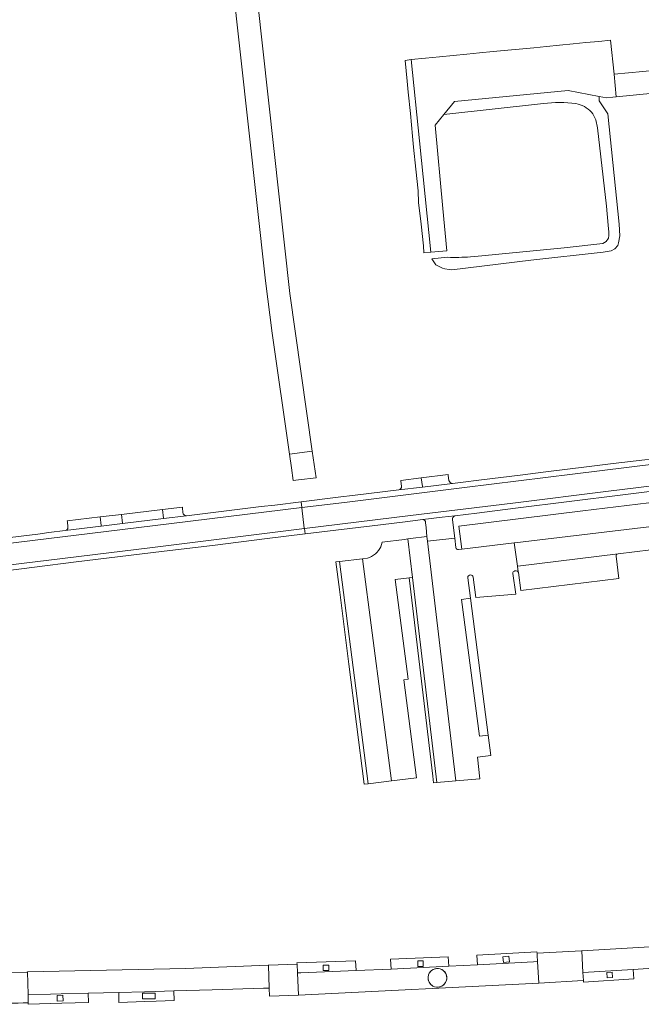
# Model space of a CAD drawing. Header units: metres. Extents: x 166325 to 190320, y 381923 to 404576.
# Tile 1012 of 1056: x 182507 to 182643, y 385895 to 386110. Entities that reach past the tile are written whole.
import ezdxf

# ---------------------------------------------------------------- set-up
doc = ezdxf.new("R2010")
doc.units = ezdxf.units.M
for name, color, linetype, lineweight in [('B-WE-VH-VERHARDING_ASFALT-GV', 8, 'Continuous', 18), ('B-WE-VH-VERHARDING_BETONSTRAATSTEEN-GV', 8, 'Continuous', 18), ('B-WE-VH-VERHARDING_STRAATBAKSTEEN-GV', 8, 'Continuous', 18)]:
    doc.layers.add(name, color=color, linetype=linetype, lineweight=lineweight)

msp = doc.modelspace()

# ---------------------------------------------------------------- linework, layer by layer
at = {"layer": 'B-WE-VH-VERHARDING_ASFALT-GV', "flags": 128}
for points in [[(182551.62, 386136.26), (182560.8, 386053.05), (182562.28, 386041.6), (182566.049, 386015.119)], [(182551.62, 386136.26), (182560.8, 386053.05), (182562.28, 386041.6), (182566.049, 386015.119)], [(182566.049, 386015.119), (182571.057, 386015.802), (182566.1, 386050.31), (182556.68, 386135.7)], [(182566.049, 386015.119), (182571.057, 386015.802), (182566.1, 386050.31), (182556.68, 386135.7)], [(182600.669, 386058.224), (182597.207, 386057.906), (182598.1, 386056.609), (182599.568, 386055.832), (182600.061, 386055.681), (182601.064, 386055.521), (182601.636, 386055.515), (182618.9, 386057.573), (182634.751, 386059.323), (182636.539, 386059.657), (182637.328, 386060.078), (182638.003, 386060.839), (182638.151, 386061.403), (182638.459, 386062.912), (182638.242, 386065.469), (182635.829, 386089.614), (182633.887, 386092.462), (182633.871, 386093.422), (182627.08, 386094.74), (182602.24, 386092.33), (182599.881, 386089.458)], [(182600.669, 386058.224), (182597.207, 386057.906), (182598.1, 386056.609), (182599.568, 386055.832), (182600.061, 386055.681), (182601.064, 386055.521), (182601.636, 386055.515), (182618.9, 386057.573), (182634.751, 386059.323), (182636.539, 386059.657), (182637.328, 386060.078), (182638.003, 386060.839), (182638.151, 386061.403), (182638.459, 386062.912), (182638.242, 386065.469), (182635.829, 386089.614), (182633.887, 386092.462), (182633.871, 386093.422), (182627.08, 386094.74), (182602.24, 386092.33), (182599.881, 386089.458)], [(182599.881, 386089.458), (182621.718, 386091.868)], [(182599.881, 386089.458), (182621.718, 386091.868)], [(182633.163, 386088.31), (182633.503, 386086.6), (182635.509, 386069.409), (182635.869, 386065.29), (182636.004, 386063.74), (182635.994, 386062.99), (182635.951, 386062.421), (182635.445, 386061.681), (182634.681, 386061.222), (182626.222, 386060.275), (182606.69, 386058.429), (182605.707, 386058.336)], [(182633.163, 386088.31), (182633.503, 386086.6), (182635.509, 386069.409), (182635.869, 386065.29), (182636.004, 386063.74), (182635.994, 386062.99), (182635.951, 386062.421), (182635.445, 386061.681), (182634.681, 386061.222), (182626.222, 386060.275), (182606.69, 386058.429), (182605.707, 386058.336)], [(182602.257, 385996.759), (182596.313, 385996.056), (182602.505, 385943.59), (182607.753, 385944.021), (182607.228, 385948.775), (182610.149, 385949.152), (182609.57, 385953.625), (182607.71, 385953.403), (182603.723, 385983.34), (182605.694, 385983.581)], [(182602.257, 385996.759), (182596.313, 385996.056), (182602.505, 385943.59), (182607.753, 385944.021), (182607.228, 385948.775), (182610.149, 385949.152), (182609.57, 385953.625), (182607.71, 385953.403), (182603.723, 385983.34), (182605.694, 385983.581)], [(182602.529, 385994.684), (182602.257, 385996.759)], [(182602.529, 385994.684), (182602.257, 385996.759)], [(182603.782, 385994.345), (182603.08, 385994.257)], [(182603.782, 385994.345), (182603.08, 385994.257)], [(182616.161, 385989.335), (182615.996, 385990.576), (182615.31, 385995.721), (182603.782, 385994.345)], [(182616.161, 385989.335), (182615.996, 385990.576), (182615.31, 385995.721), (182603.782, 385994.345)], [(182615.344, 385989.543), (182615.422, 385989.554), (182615.724, 385989.579)], [(182615.344, 385989.543), (182615.422, 385989.554), (182615.724, 385989.579)], [(182605.694, 385983.581), (182605.12, 385988.021), (182605.115, 385988.075)], [(182605.694, 385983.581), (182605.12, 385988.021), (182605.115, 385988.075)], [(182606.303, 385988.205), (182606.881, 385983.72), (182615.609, 385984.465)], [(182606.303, 385988.205), (182606.881, 385983.72), (182615.609, 385984.465)], [(182615.609, 385984.465), (182615.015, 385989.035)], [(182615.609, 385984.465), (182615.015, 385989.035)]]:
    msp.add_lwpolyline(points, dxfattribs=at)
at = {"layer": 'B-WE-VH-VERHARDING_ASFALT-GV'}
for points in [[(182621.718, 386091.868, -0.0719291), (182628.772, 386091.871)], [(182621.718, 386091.868, -0.0719291), (182628.772, 386091.871)], [(182628.772, 386091.871, -0.1815066), (182632.185, 386089.981)], [(182628.772, 386091.871, -0.1815066), (182632.185, 386089.981)], [(182632.185, 386089.981, -0.0886685), (182633.163, 386088.31)], [(182632.185, 386089.981, -0.0886685), (182633.163, 386088.31)], [(182605.707, 386058.336, -0.0301734), (182600.669, 386058.224)], [(182605.707, 386058.336, -0.0301734), (182600.669, 386058.224)], [(182603.08, 385994.257, -0.503019), (182602.529, 385994.684)], [(182603.08, 385994.257, -0.503019), (182602.529, 385994.684)], [(182615.015, 385989.035, -0.4074255), (182615.344, 385989.543)], [(182615.015, 385989.035, -0.4074255), (182615.344, 385989.543)], [(182615.724, 385989.579, -0.3211758), (182616.161, 385989.335)], [(182605.115, 385988.075, -0.4290373), (182605.714, 385988.702)], [(182605.714, 385988.702, -0.364676), (182606.303, 385988.205)]]:
    msp.add_lwpolyline(points, format="xyb", dxfattribs=at)
at = {"layer": 'B-WE-VH-VERHARDING_ASFALT-GV', "flags": 128}
for points in [[(182568.759, 386003.442), (182578.077, 386004.57), (182604.429, 386007.815), (182628.056, 386010.751), (182652.849, 386013.785), (182677.523, 386016.784), (182677.371, 386018.043), (182667.935, 386016.898), (182665.62, 386016.584), (182646.107, 386014.206), (182643.91, 386013.921), (182636.936, 386013.059), (182631.724, 386012.414), (182621.659, 386011.162), (182616.571, 386010.539), (182608.122, 386009.531), (182603.484, 386008.953), (182601.752, 386008.74), (182595.185, 386007.939), (182589.994, 386007.305), (182579.856, 386006.096), (182577.31, 386005.756), (182568.608, 386004.694)], [(182568.759, 386003.442), (182578.077, 386004.57), (182604.429, 386007.815), (182628.056, 386010.751), (182652.849, 386013.785), (182677.523, 386016.784), (182677.371, 386018.043), (182667.935, 386016.898), (182665.62, 386016.584), (182646.107, 386014.206), (182643.91, 386013.921), (182636.936, 386013.059), (182631.724, 386012.414), (182621.659, 386011.162), (182616.571, 386010.539), (182608.122, 386009.531), (182603.484, 386008.953), (182601.752, 386008.74), (182595.185, 386007.939), (182589.994, 386007.305), (182579.856, 386006.096), (182577.31, 386005.756), (182568.608, 386004.694)], [(182677.523, 386016.784), (182652.849, 386013.785), (182628.056, 386010.751), (182604.429, 386007.815), (182578.077, 386004.57), (182568.759, 386003.442), (182568.77, 386003.35), (182569.306, 385998.903), (182569.315, 385998.827), (182592.545, 386001.668), (182614.988, 386004.41), (182635.929, 386007.005), (182656.228, 386009.544), (182678.076, 386012.216), (182678.071, 386012.256), (182677.536, 386016.678)], [(182677.523, 386016.784), (182652.849, 386013.785), (182628.056, 386010.751), (182604.429, 386007.815), (182578.077, 386004.57), (182568.759, 386003.442), (182568.77, 386003.35), (182569.306, 385998.903), (182569.315, 385998.827), (182592.545, 386001.668), (182614.988, 386004.41), (182635.929, 386007.005), (182656.228, 386009.544), (182678.076, 386012.216), (182678.071, 386012.256), (182677.536, 386016.678)], [(182602.243, 386001.647), (182607.075, 386002.243), (182615.593, 386003.305), (182662.628, 386009.146), (182663.525, 386009.254), (182669.45, 386009.969), (182669.519, 386009.977), (182669.581, 386009.984), (182672.261, 386010.505), (182674.259, 386010.747), (182678.196, 386011.222), (182678.076, 386012.216), (182656.228, 386009.544), (182635.929, 386007.005), (182614.988, 386004.41), (182592.545, 386001.668), (182569.315, 385998.827), (182569.456, 385997.661), (182585.965, 385999.657), (182591.39, 386000.336), (182595.254, 386000.799), (182599.515, 386001.31)], [(182602.243, 386001.647), (182607.075, 386002.243), (182615.593, 386003.305), (182662.628, 386009.146), (182663.525, 386009.254), (182669.45, 386009.969), (182669.519, 386009.977), (182669.581, 386009.984), (182672.261, 386010.505), (182674.259, 386010.747), (182678.196, 386011.222), (182678.076, 386012.216), (182656.228, 386009.544), (182635.929, 386007.005), (182614.988, 386004.41), (182592.545, 386001.668), (182569.315, 385998.827), (182569.456, 385997.661), (182585.965, 385999.657), (182591.39, 386000.336), (182595.254, 386000.799), (182599.515, 386001.31)], [(182568.759, 386003.442), (182568.608, 386004.694), (182562.874, 386003.994), (182559.884, 386003.65), (182543.488, 386001.642), (182538.439, 386001.025), (182529.503, 385999.932), (182524.822, 385999.36), (182516.917, 385998.394), (182513.313, 385997.963), (182510.914, 385997.643), (182503.058, 385996.682), (182503.219, 385995.405), (182532.506, 385999.032)], [(182568.759, 386003.442), (182568.608, 386004.694), (182562.874, 386003.994), (182559.884, 386003.65), (182543.488, 386001.642), (182538.439, 386001.025), (182529.503, 385999.932), (182524.822, 385999.36), (182516.917, 385998.394), (182513.313, 385997.963), (182510.914, 385997.643), (182503.058, 385996.682), (182503.219, 385995.405), (182532.506, 385999.032)], [(182568.759, 386003.442), (182532.506, 385999.032), (182503.219, 385995.405), (182503.22, 385995.401), (182503.805, 385990.777), (182536.069, 385994.722), (182569.315, 385998.827), (182569.306, 385998.903), (182568.77, 386003.35)], [(182568.759, 386003.442), (182532.506, 385999.032), (182503.219, 385995.405), (182503.22, 385995.401), (182503.805, 385990.777), (182536.069, 385994.722), (182569.315, 385998.827), (182569.306, 385998.903), (182568.77, 386003.35)], [(182569.315, 385998.827), (182536.069, 385994.722), (182503.805, 385990.777), (182503.816, 385990.69), (182503.953, 385989.606), (182510.176, 385990.36), (182519.356, 385991.528), (182530.788, 385992.929), (182538.634, 385993.888), (182549.201, 385995.169), (182561.149, 385996.657), (182569.456, 385997.661)], [(182569.315, 385998.827), (182536.069, 385994.722), (182503.805, 385990.777), (182503.816, 385990.69), (182503.953, 385989.606), (182510.176, 385990.36), (182519.356, 385991.528), (182530.788, 385992.929), (182538.634, 385993.888), (182549.201, 385995.169), (182561.149, 385996.657), (182569.456, 385997.661)], [(182588.378, 385943.593), (182593.869, 385944.248), (182591.134, 385965.755), (182592.089, 385965.877), (182589.229, 385987.686), (182592.243, 385988.058), (182592.971, 385988.143), (182591.965, 385996.558), (182591.236, 385996.469), (182586.382, 385995.874), (182586.229, 385995.366), (182586.042, 385994.85), (182585.834, 385994.449), (182585.538, 385994.009), (182585.168, 385993.588), (182584.866, 385993.295), (182584.485, 385992.996), (182584.057, 385992.742), (182583.572, 385992.513), (182583.148, 385992.375), (182582.182, 385992.212), (182582.082, 385992.201)], [(182588.378, 385943.593), (182593.869, 385944.248), (182591.134, 385965.755), (182592.089, 385965.877), (182589.229, 385987.686), (182592.243, 385988.058), (182592.971, 385988.143), (182591.965, 385996.558), (182591.236, 385996.469), (182586.382, 385995.874), (182586.229, 385995.366), (182586.042, 385994.85), (182585.834, 385994.449), (182585.538, 385994.009), (182585.168, 385993.588), (182584.866, 385993.295), (182584.485, 385992.996), (182584.057, 385992.742), (182583.572, 385992.513), (182583.148, 385992.375), (182582.182, 385992.212), (182582.082, 385992.201)], [(182591.965, 385996.558), (182592.971, 385988.143), (182598.339, 385943.247), (182602.505, 385943.59), (182596.313, 385996.056), (182596.168, 385997.11), (182592.552, 385996.63)], [(182591.965, 385996.558), (182592.971, 385988.143), (182598.339, 385943.247), (182602.505, 385943.59), (182596.313, 385996.056), (182596.168, 385997.11), (182592.552, 385996.63)], [(182605.694, 385983.581), (182603.723, 385983.34), (182607.71, 385953.403), (182609.57, 385953.625)], [(182605.694, 385983.581), (182603.723, 385983.34), (182607.71, 385953.403), (182609.57, 385953.625)]]:
    msp.add_lwpolyline(points, close=True, dxfattribs=at)
at = {"layer": 'B-WE-VH-VERHARDING_BETONSTRAATSTEEN-GV', "flags": 128}
for points in [[(182637.16, 386098.29), (182636.397, 386105.744), (182633.797, 386105.492), (182630.985, 386105.219), (182628.172, 386104.946), (182625.179, 386104.656), (182622.376, 386104.384), (182619.571, 386104.112), (182610.683, 386103.25), (182607.653, 386102.956), (182604.9, 386102.69), (182601.9, 386102.399), (182598.887, 386102.107), (182595.871, 386101.814), (182592.716, 386101.508), (182594.563, 386083.708), (182597.01, 386059.315), (182600.536, 386059.646), (182599.667, 386068.916), (182597.96, 386087.12), (182599.881, 386089.458), (182602.24, 386092.33), (182627.08, 386094.74), (182633.871, 386093.422), (182635.48, 386093.11), (182636.887, 386093.249), (182637.643, 386093.324)], [(182637.16, 386098.29), (182636.397, 386105.744), (182633.797, 386105.492), (182630.985, 386105.219), (182628.172, 386104.946), (182625.179, 386104.656), (182622.376, 386104.384), (182619.571, 386104.112), (182610.683, 386103.25), (182607.653, 386102.956), (182604.9, 386102.69), (182601.9, 386102.399), (182598.887, 386102.107), (182595.871, 386101.814), (182592.716, 386101.508), (182594.563, 386083.708), (182597.01, 386059.315), (182600.536, 386059.646), (182599.667, 386068.916), (182597.96, 386087.12), (182599.881, 386089.458), (182602.24, 386092.33), (182627.08, 386094.74), (182633.871, 386093.422), (182635.48, 386093.11), (182636.887, 386093.249), (182637.643, 386093.324)], [(182595.516, 386059.175), (182597.01, 386059.315), (182594.563, 386083.708), (182592.716, 386101.508), (182591.364, 386101.33), (182591.852, 386096.801), (182592.055, 386094.391), (182592.531, 386089.727), (182593.038, 386084.749), (182593.226, 386082.314), (182593.726, 386077.492), (182594.217, 386072.753), (182594.351, 386070.238), (182594.869, 386065.448), (182595.38, 386060.715)], [(182595.516, 386059.175), (182597.01, 386059.315), (182594.563, 386083.708), (182592.716, 386101.508), (182591.364, 386101.33), (182591.852, 386096.801), (182592.055, 386094.391), (182592.531, 386089.727), (182593.038, 386084.749), (182593.226, 386082.314), (182593.726, 386077.492), (182594.217, 386072.753), (182594.351, 386070.238), (182594.869, 386065.448), (182595.38, 386060.715)], [(182637.643, 386093.324), (182663.59, 386095.89), (182663.168, 386100.861), (182663.16, 386100.86), (182643.487, 386098.915), (182637.16, 386098.29)], [(182637.643, 386093.324), (182663.59, 386095.89), (182663.168, 386100.861), (182663.16, 386100.86), (182643.487, 386098.915), (182637.16, 386098.29)], [(182538.226, 386003.042), (182529.265, 386001.938), (182529.488, 386000.059), (182529.503, 385999.932), (182538.439, 386001.025), (182538.427, 386001.134)], [(182538.226, 386003.042), (182529.265, 386001.938), (182529.488, 386000.059), (182529.503, 385999.932), (182538.439, 386001.025), (182538.427, 386001.134)], [(182524.588, 386001.378), (182517.374, 386000.514), (182517.404, 386000.284), (182517.533, 385999.222), (182517.483, 385998.85), (182517.26, 385998.547), (182516.917, 385998.394), (182524.822, 385999.36), (182524.809, 385999.476)], [(182524.588, 386001.378), (182517.374, 386000.514), (182517.404, 386000.284), (182517.533, 385999.222), (182517.483, 385998.85), (182517.26, 385998.547), (182516.917, 385998.394), (182524.822, 385999.36), (182524.809, 385999.476)], [(182529.265, 386001.938), (182524.588, 386001.378), (182524.809, 385999.476), (182524.822, 385999.36), (182529.503, 385999.932), (182529.488, 386000.059)], [(182529.265, 386001.938), (182524.588, 386001.378), (182524.809, 385999.476), (182524.822, 385999.36), (182529.503, 385999.932), (182529.488, 386000.059)], [(182582.441, 385942.884), (182583.318, 385942.989), (182577.019, 385991.62), (182576.203, 385991.526), (182576.984, 385985.466), (182579.039, 385969.144)], [(182582.441, 385942.884), (182583.318, 385942.989), (182577.019, 385991.62), (182576.203, 385991.526), (182576.984, 385985.466), (182579.039, 385969.144)], [(182582.082, 385992.201), (182577.019, 385991.62), (182583.318, 385942.989), (182588.378, 385943.593)], [(182582.082, 385992.201), (182577.019, 385991.62), (182583.318, 385942.989), (182588.378, 385943.593)], [(182597.435, 385944.673), (182597.613, 385943.187), (182598.339, 385943.247), (182592.971, 385988.143), (182592.243, 385988.058)], [(182597.435, 385944.673), (182597.613, 385943.187), (182598.339, 385943.247), (182592.971, 385988.143), (182592.243, 385988.058)], [(182607.266, 385903.372), (182619.484, 385904.013), (182620.389, 385904.06), (182620.403, 385904.061), (182620.325, 385905.346), (182620.293, 385905.872), (182620.272, 385906.218), (182607.118, 385905.472)], [(182607.266, 385903.372), (182619.484, 385904.013), (182620.389, 385904.06), (182620.403, 385904.061), (182620.325, 385905.346), (182620.293, 385905.872), (182620.272, 385906.218), (182607.118, 385905.472)], [(182620.69, 385899.308), (182630.405, 385899.897), (182630.446, 385899.899), (182630.447, 385899.899), (182630.348, 385901.693), (182630.087, 385906.413), (182630.051, 385906.411), (182620.293, 385905.872), (182620.325, 385905.346), (182620.403, 385904.061)], [(182620.69, 385899.308), (182630.405, 385899.897), (182630.446, 385899.899), (182630.447, 385899.899), (182630.348, 385901.693), (182630.087, 385906.413), (182630.051, 385906.411), (182620.293, 385905.872), (182620.325, 385905.346), (182620.403, 385904.061)], [(182567.805, 385901.591), (182567.725, 385903.463), (182561.458, 385903.231), (182561.639, 385898.251), (182561.705, 385896.445), (182568.012, 385896.714)], [(182567.805, 385901.591), (182567.725, 385903.463), (182561.458, 385903.231), (182561.639, 385898.251), (182561.705, 385896.445), (182568.012, 385896.714)], [(182567.725, 385903.463), (182567.805, 385901.591), (182567.813, 385901.591), (182568.57, 385901.621), (182580.636, 385902.1), (182580.528, 385904.227), (182567.696, 385903.773)], [(182567.725, 385903.463), (182567.805, 385901.591), (182567.813, 385901.591), (182568.57, 385901.621), (182580.636, 385902.1), (182580.528, 385904.227), (182567.696, 385903.773)], [(182574.713, 385903.26), (182574.71, 385902.119), (182573.454, 385902.122), (182573.457, 385903.263)], [(182574.713, 385903.26), (182574.71, 385902.119), (182573.454, 385902.122), (182573.457, 385903.263)], [(182588.332, 385902.422), (182600.962, 385903.043), (182600.854, 385905.114), (182588.219, 385904.542)], [(182588.332, 385902.422), (182600.962, 385903.043), (182600.854, 385905.114), (182588.219, 385904.542)], [(182595.342, 385904.214), (182595.339, 385902.959), (182594.187, 385902.962), (182594.19, 385904.217)], [(182595.342, 385904.214), (182595.339, 385902.959), (182594.187, 385902.962), (182594.19, 385904.217)], [(182614.137, 385905.21), (182614.247, 385903.987), (182612.906, 385903.866), (182612.795, 385905.089)], [(182614.137, 385905.21), (182614.247, 385903.987), (182612.906, 385903.866), (182612.795, 385905.089)], [(182630.348, 385901.693), (182630.447, 385899.899), (182630.465, 385899.572), (182641.487, 385900.242), (182641.373, 385902.337)], [(182630.348, 385901.693), (182630.447, 385899.899), (182630.465, 385899.572), (182641.487, 385900.242), (182641.373, 385902.337)], [(182636.753, 385901.732), (182636.799, 385900.566), (182635.646, 385900.521), (182635.601, 385901.687)], [(182636.753, 385901.732), (182636.799, 385900.566), (182635.646, 385900.521), (182635.601, 385901.687)], [(182508.829, 385895.013), (182508.831, 385894.695), (182508.836, 385894.695), (182513.787, 385894.843), (182516.201, 385894.915), (182522.009, 385895.088), (182521.986, 385897.113), (182516.058, 385896.985), (182513.686, 385896.934), (182508.789, 385896.829)], [(182508.829, 385895.013), (182508.831, 385894.695), (182508.836, 385894.695), (182513.787, 385894.843), (182516.201, 385894.915), (182522.009, 385895.088), (182521.986, 385897.113), (182516.058, 385896.985), (182513.686, 385896.934), (182508.789, 385896.829)], [(182528.67, 385897.275), (182528.699, 385895.119), (182534.403, 385895.297), (182536.816, 385895.373), (182540.822, 385895.498), (182540.727, 385897.622), (182536.669, 385897.505), (182534.3, 385897.437)], [(182528.67, 385897.275), (182528.699, 385895.119), (182534.403, 385895.297), (182536.816, 385895.373), (182540.822, 385895.498), (182540.727, 385897.622), (182536.669, 385897.505), (182534.3, 385897.437)], [(182536.653, 385897.135), (182536.664, 385895.905), (182533.86, 385895.88), (182533.849, 385897.11)], [(182536.653, 385897.135), (182536.664, 385895.905), (182533.86, 385895.88), (182533.849, 385897.11)], [(182516.411, 385896.677), (182516.474, 385895.486), (182515.193, 385895.419), (182515.13, 385896.61)], [(182516.411, 385896.677), (182516.474, 385895.486), (182515.193, 385895.419), (182515.13, 385896.61)]]:
    msp.add_lwpolyline(points, close=True, dxfattribs=at)
for points in [[(182589.994, 386007.305), (182595.185, 386007.939), (182595.171, 386008.038), (182594.903, 386009.935)], [(182589.994, 386007.305), (182595.185, 386007.939), (182595.171, 386008.038), (182594.903, 386009.935)], [(182594.903, 386009.935), (182590.452, 386009.384), (182590.481, 386009.181)], [(182594.903, 386009.935), (182590.452, 386009.384), (182590.481, 386009.181)], [(182590.481, 386009.181), (182590.611, 386008.094)], [(182590.481, 386009.181), (182590.611, 386008.094)], [(182600.984, 386009.373), (182600.842, 386010.459), (182600.815, 386010.683), (182594.903, 386009.935), (182595.171, 386008.038), (182595.185, 386007.939), (182601.752, 386008.74)], [(182600.984, 386009.373), (182600.842, 386010.459), (182600.815, 386010.683), (182594.903, 386009.935), (182595.171, 386008.038), (182595.185, 386007.939), (182601.752, 386008.74)], [(182644.774, 386004.493), (182630.292, 386002.697), (182603.161, 385999.343), (182603.782, 385994.345), (182615.31, 385995.721), (182615.396, 385995.732), (182661.252, 386001.207), (182663.103, 386001.428), (182663.306, 386001.452), (182663.535, 386001.48)], [(182644.774, 386004.493), (182630.292, 386002.697), (182603.161, 385999.343), (182603.782, 385994.345), (182615.31, 385995.721), (182615.396, 385995.732), (182661.252, 386001.207), (182663.103, 386001.428), (182663.306, 386001.452), (182663.535, 386001.48)], [(182542.723, 386002.37), (182542.609, 386003.361), (182542.593, 386003.542), (182538.226, 386003.042), (182538.427, 386001.134), (182538.439, 386001.025), (182543.488, 386001.642)], [(182542.723, 386002.37), (182542.609, 386003.361), (182542.593, 386003.542), (182538.226, 386003.042), (182538.427, 386001.134), (182538.439, 386001.025), (182543.488, 386001.642)], [(182602.243, 386001.647), (182599.515, 386001.31), (182595.254, 386000.799)], [(182602.243, 386001.647), (182599.515, 386001.31), (182595.254, 386000.799)], [(182602.257, 385996.759), (182601.784, 386000.786)], [(182602.257, 385996.759), (182601.784, 386000.786)], [(182663.548, 386001.481), (182663.542, 386001.48), (182663.535, 386001.48), (182663.306, 386001.452), (182663.103, 386001.428), (182661.252, 386001.207), (182615.396, 385995.732), (182615.31, 385995.721), (182615.996, 385990.576), (182616.095, 385990.588), (182638.028, 385993.325), (182648.784, 385994.642), (182648.853, 385994.65), (182672.629, 385997.525), (182673.102, 385997.582)], [(182663.548, 386001.481), (182663.542, 386001.48), (182663.535, 386001.48), (182663.306, 386001.452), (182663.103, 386001.428), (182661.252, 386001.207), (182615.396, 385995.732), (182615.31, 385995.721), (182615.996, 385990.576), (182616.095, 385990.588), (182638.028, 385993.325), (182648.784, 385994.642), (182648.853, 385994.65), (182672.629, 385997.525), (182673.102, 385997.582)], [(182595.853, 386000.116), (182595.97, 385999.058), (182596.168, 385997.11), (182596.313, 385996.056), (182602.257, 385996.759)], [(182595.853, 386000.116), (182595.97, 385999.058), (182596.168, 385997.11), (182596.313, 385996.056), (182602.257, 385996.759)], [(182638.028, 385993.325), (182616.095, 385990.588), (182615.996, 385990.576), (182616.161, 385989.335)], [(182638.028, 385993.325), (182616.095, 385990.588), (182615.996, 385990.576), (182616.161, 385989.335)], [(182616.2, 385989.195), (182616.701, 385985.256), (182638.227, 385987.882), (182637.631, 385992.77)], [(182508.829, 385895.013), (182508.789, 385896.829), (182508.681, 385901.769), (182508.542, 385901.766), (182499.73, 385901.573), (182499.787, 385899.686), (182499.934, 385894.857)], [(182508.829, 385895.013), (182508.789, 385896.829), (182508.681, 385901.769), (182508.542, 385901.766), (182499.73, 385901.573), (182499.787, 385899.686), (182499.934, 385894.857)]]:
    msp.add_lwpolyline(points, dxfattribs=at)
at = {"layer": 'B-WE-VH-VERHARDING_BETONSTRAATSTEEN-GV'}
for points in [[(182601.752, 386008.74, -0.3818325), (182600.984, 386009.373)], [(182601.752, 386008.74, -0.3818325), (182600.984, 386009.373)], [(182590.611, 386008.094, -0.3712782), (182589.994, 386007.305)], [(182590.611, 386008.094, -0.3712782), (182589.994, 386007.305)], [(182543.488, 386001.642, -0.4253394), (182542.723, 386002.37)], [(182543.488, 386001.642, -0.4253394), (182542.723, 386002.37)], [(182595.254, 386000.799, -0.4445496), (182595.853, 386000.116)], [(182595.254, 386000.799, -0.4445496), (182595.853, 386000.116)], [(182601.784, 386000.786, -0.3388804), (182602.243, 386001.647)], [(182601.784, 386000.786, -0.3388804), (182602.243, 386001.647)], [(182637.631, 385992.77, -0.4371377), (182638.028, 385993.325)], [(182616.161, 385989.335, -0.07661), (182616.2, 385989.195)], [(182616.161, 385989.335, -0.07661), (182616.2, 385989.195)], [(182596.504, 385901.112, 1), (182600.417, 385899.873)], [(182600.417, 385899.873, 1), (182596.504, 385901.112)], [(182499.934, 385894.857, -0.0015754), (182508.829, 385895.013)]]:
    msp.add_lwpolyline(points, format="xyb", dxfattribs=at)
at = {"layer": 'B-WE-VH-VERHARDING_STRAATBAKSTEEN-GV', "flags": 128}
for points in [[(182566.049, 386015.119), (182566.468, 386012.159), (182566.873, 386009.332), (182568.031, 386009.48), (182571.891, 386009.974), (182571.057, 386015.802)], [(182566.049, 386015.119), (182566.468, 386012.159), (182566.873, 386009.332), (182568.031, 386009.48), (182571.891, 386009.974), (182571.057, 386015.802)], [(182561.639, 385898.251), (182561.458, 385903.231), (182561.393, 385903.229), (182543.26, 385902.57), (182508.681, 385901.769), (182508.789, 385896.829), (182513.686, 385896.934), (182516.058, 385896.985), (182521.986, 385897.113), (182528.67, 385897.275), (182534.3, 385897.437), (182536.669, 385897.505), (182540.727, 385897.622), (182549.09, 385897.874), (182560.343, 385898.212), (182561.605, 385898.25)], [(182561.639, 385898.251), (182561.458, 385903.231), (182561.393, 385903.229), (182543.26, 385902.57), (182508.681, 385901.769), (182508.789, 385896.829), (182513.686, 385896.934), (182516.058, 385896.985), (182521.986, 385897.113), (182528.67, 385897.275), (182534.3, 385897.437), (182536.669, 385897.505), (182540.727, 385897.622), (182549.09, 385897.874), (182560.343, 385898.212), (182561.605, 385898.25)], [(182568.012, 385896.714), (182620.69, 385899.308), (182620.403, 385904.061), (182620.389, 385904.06), (182619.484, 385904.013), (182607.266, 385903.372), (182600.962, 385903.043), (182588.332, 385902.422), (182580.636, 385902.1), (182568.57, 385901.621), (182567.813, 385901.591), (182567.805, 385901.591)], [(182568.012, 385896.714), (182620.69, 385899.308), (182620.403, 385904.061), (182620.389, 385904.06), (182619.484, 385904.013), (182607.266, 385903.372), (182600.962, 385903.043), (182588.332, 385902.422), (182580.636, 385902.1), (182568.57, 385901.621), (182567.813, 385901.591), (182567.805, 385901.591)]]:
    msp.add_lwpolyline(points, close=True, dxfattribs=at)
msp.add_lwpolyline([(182682.954, 385901.194), (182685.207, 385901.29), (182684.494, 385909.409), (182679.01, 385908.97), (182670.015, 385908.417), (182668.11, 385908.3), (182667.409, 385908.257), (182667.39, 385908.571), (182630.087, 385906.413), (182630.348, 385901.693), (182641.373, 385902.337), (182651.303, 385902.943), (182663.523, 385903.746), (182668.512, 385904.039), (182668.58, 385903.09), (182668.717, 385903.098)], dxfattribs=at)
msp.add_lwpolyline([(182682.954, 385901.194), (182685.207, 385901.29), (182684.494, 385909.409), (182679.01, 385908.97), (182670.015, 385908.417), (182668.11, 385908.3), (182667.409, 385908.257), (182667.39, 385908.571), (182630.087, 385906.413), (182630.348, 385901.693), (182641.373, 385902.337), (182651.303, 385902.943), (182663.523, 385903.746), (182668.512, 385904.039), (182668.58, 385903.09), (182668.717, 385903.098)], dxfattribs=at)
at = {"layer": 'B-WE-VH-VERHARDING_STRAATBAKSTEEN-GV'}
for points in [[(182600.417, 385899.873, -1), (182596.504, 385901.112)], [(182600.417, 385899.873, -1), (182596.504, 385901.112)], [(182596.504, 385901.112, -1), (182600.417, 385899.873)], [(182596.504, 385901.112, -1), (182600.417, 385899.873)]]:
    msp.add_lwpolyline(points, format="xyb", dxfattribs=at)

doc.saveas('drawing.dxf')
